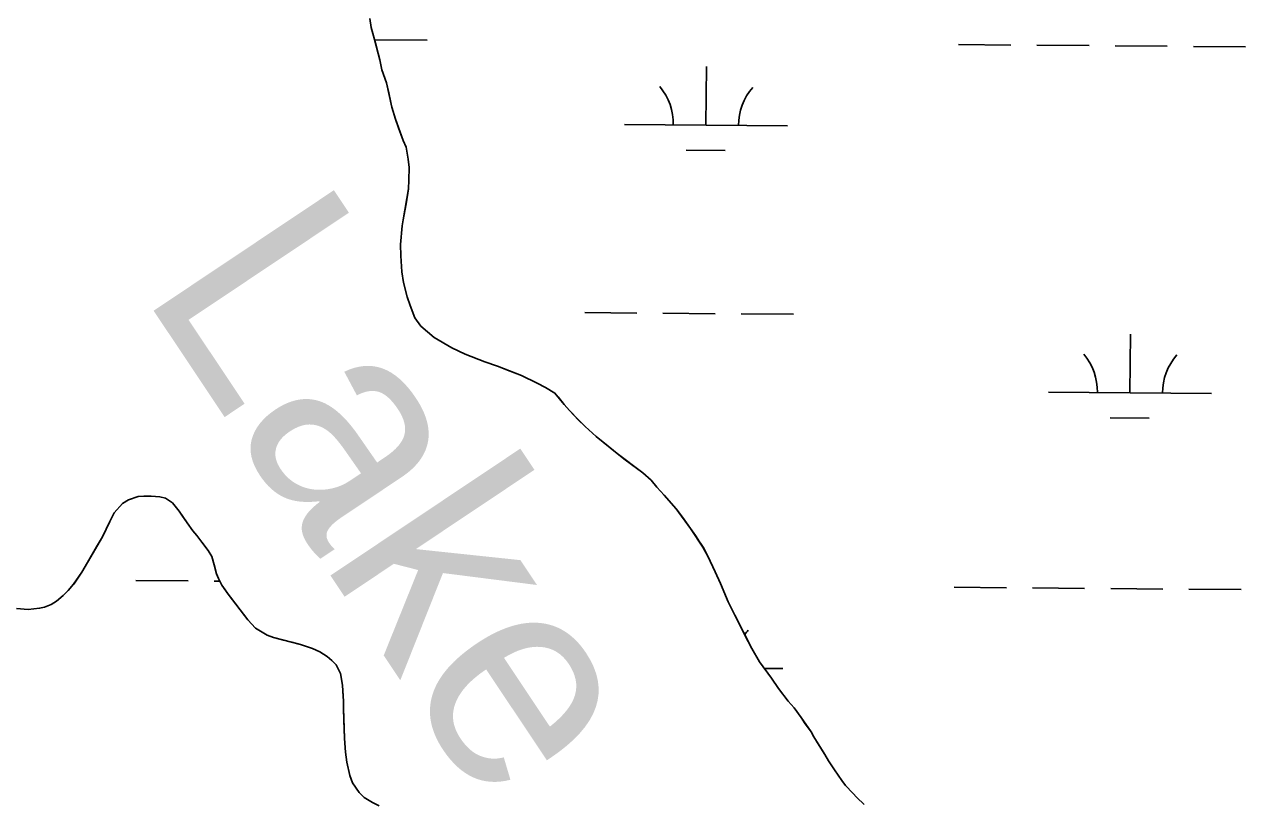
# Model space of a CAD drawing. Extents: x 3271442 to 3309282, y 752266 to 777610.
# Drawn here: x 3303830 to 3304579, y 759416 to 759893 of the extents above; entities that cross this region are included whole.
import ezdxf

# ---------------------------------------------------------------- set-up
doc = ezdxf.new("R2010")
doc.units = 0
for name, color, linetype in [('V-RIVR-IDEN', 7, 'Continuous'), ('V-SITE-VEGE', 7, 'Continuous'), ('V-TOPO-SHOR', 7, 'Continuous'), ('V-WETL-SWMP', 7, 'Continuous')]:
    doc.layers.add(name, color=color, linetype=linetype)

msp = doc.modelspace()

# ---------------------------------------------------------------- linework, layer by layer
at = {"layer": 'V-SITE-VEGE'}
for p, q in [((3304042.36, 759890.75), (3304041.6, 759896.27)), ((3304044.42, 759883.42), (3304042.36, 759890.75)), ((3304047.65, 759870.95), (3304044.42, 759883.42)), ((3304048.98, 759864.83), (3304047.65, 759870.95)), ((3304051.8, 759856.88), (3304048.98, 759864.83)), ((3304055.13, 759841.86), (3304051.8, 759856.88)), ((3304057.19, 759834.54), (3304055.13, 759841.86)), ((3304061.97, 759821.61), (3304057.19, 759834.54)), ((3304063.77, 759817.43), (3304061.97, 759821.61)), ((3304065.05, 759810.13), (3304063.77, 759817.43)), ((3304065.63, 759805.02), (3304065.05, 759810.13)), ((3304065.52, 759797.19), (3304065.63, 759805.02)), ((3304065.31, 759791.9), (3304065.52, 759797.19)), ((3304062.01, 759772.84), (3304065.31, 759791.9)), ((3304061.48, 759769.14), (3304062.01, 759772.84)), ((3304060.44, 759757.82), (3304061.48, 759769.14)), ((3304060.56, 759750.76), (3304060.44, 759757.82)), ((3304061.15, 759740.94), (3304060.56, 759750.76)), ((3304062.26, 759734.44), (3304061.15, 759740.94)), ((3304064.47, 759725.73), (3304062.26, 759734.44)), ((3304066.22, 759720.37), (3304064.47, 759725.73)), ((3304069.25, 759712.81), (3304066.22, 759720.37)), ((3304072.77, 759707.77), (3304069.25, 759712.81)), ((3304080.92, 759700.79), (3304072.77, 759707.77)), ((3304091.84, 759694.48), (3304080.92, 759700.79)), ((3304100.11, 759690.63), (3304091.84, 759694.48)), ((3304112.07, 759685.85), (3304100.11, 759690.63)), ((3304119.8, 759683.2), (3304112.07, 759685.85)), ((3304134.66, 759677.52), (3304119.8, 759683.2)), ((3304144.27, 759672.83), (3304134.66, 759677.52)), ((3304149.25, 759670.09), (3304144.27, 759672.83)), ((3304155, 759666.73), (3304149.25, 759670.09)), ((3304160.79, 759659.65), (3304155, 759666.73)), ((3304163.98, 759656), (3304160.79, 759659.65)), ((3304169.43, 759650.3), (3304163.98, 759656)), ((3304173.58, 759646.21), (3304169.43, 759650.3)), ((3304180.39, 759640.07), (3304173.58, 759646.21)), ((3304193.3, 759629.57), (3304180.39, 759640.07)), ((3304208.9, 759617.8), (3304193.3, 759629.57)), ((3304214.01, 759613.28), (3304208.9, 759617.8)), ((3304217.57, 759609.03), (3304214.01, 759613.28)), ((3304222.08, 759604.15), (3304217.57, 759609.03)), ((3303889.85, 759599), (3303893.46, 759601.21)), ((3303893.46, 759601.21), (3303899.42, 759603.33)), ((3303899.42, 759603.33), (3303902.96, 759603.58)), ((3303902.96, 759603.58), (3303907.46, 759603.6)), ((3303907.46, 759603.6), (3303912.74, 759603.2)), ((3303912.74, 759603.2), (3303916.23, 759602.28)), ((3303916.23, 759602.28), (3303920.42, 759599.37)), ((3304229.39, 759595.83), (3304222.08, 759604.15)), ((3303882.17, 759587.94), (3303884.73, 759593.33)), ((3303884.73, 759593.33), (3303889.85, 759599)), ((3303920.42, 759599.37), (3303924.53, 759594.31)), ((3303924.53, 759594.31), (3303929.53, 759587.06)), ((3304238.31, 759583.73), (3304229.39, 759595.83)), ((3303877.49, 759578.53), (3303882.17, 759587.94)), ((3303929.53, 759587.06), (3303933.07, 759582.22)), ((3303868.45, 759562.82), (3303877.49, 759578.53)), ((3303933.07, 759582.22), (3303935.5, 759579.38)), ((3303935.5, 759579.38), (3303938.48, 759575.35)), ((3304245.89, 759572.26), (3304238.31, 759583.73)), ((3303938.48, 759575.35), (3303942.39, 759570.3)), ((3303942.39, 759570.3), (3303944.59, 759566.49)), ((3304248.81, 759566.67), (3304245.89, 759572.26)), ((3303864.88, 759556.89), (3303868.45, 759562.82)), ((3303944.59, 759566.49), (3303946.15, 759561.33)), ((3304253.33, 759557.09), (3304248.81, 759566.67)), ((3303859.89, 759549.64), (3303864.88, 759556.89)), ((3303946.15, 759561.33), (3303947.51, 759555.99)), ((3303947.51, 759555.99), (3303948.76, 759553)), ((3304256.57, 759549.91), (3304253.33, 759557.09)), ((3303856.6, 759545.66), (3303859.89, 759549.64)), ((3303948.76, 759553), (3303950.76, 759549.01)), ((3303950.76, 759549.01), (3303954.65, 759543.37)), ((3304261.42, 759538.75), (3304256.57, 759549.91)), ((3303849.29, 759539.09), (3303853.55, 759542.64)), ((3303853.55, 759542.64), (3303856.6, 759545.66)), ((3303954.65, 759543.37), (3303966.76, 759527.61)), ((3303824.83, 759534.57), (3303832.06, 759534.09)), ((3303832.06, 759534.09), (3303838.94, 759534.8)), ((3303838.94, 759534.8), (3303842.1, 759535.45)), ((3303842.1, 759535.45), (3303846.08, 759537.06)), ((3303846.08, 759537.06), (3303849.29, 759539.09)), ((3304265.41, 759530.56), (3304261.42, 759538.75)), ((3303966.76, 759527.61), (3303971.46, 759522.53)), ((3304275.77, 759510.17), (3304265.41, 759530.56)), ((3303971.46, 759522.53), (3303978.54, 759518.33)), ((3303978.54, 759518.33), (3303982.4, 759516.81)), ((3303982.4, 759516.81), (3303999.08, 759512.63)), ((3303999.08, 759512.63), (3304006.43, 759510.19)), ((3304006.43, 759510.19), (3304010.85, 759508.05)), ((3304010.85, 759508.05), (3304015.44, 759505.13)), ((3304015.44, 759505.13), (3304018.29, 759502.86)), ((3304018.29, 759502.86), (3304020.92, 759500.02)), ((3304280.54, 759501.95), (3304275.77, 759510.17)), ((3304020.92, 759500.02), (3304023.46, 759494.83)), ((3304287.98, 759491.86), (3304280.54, 759501.95)), ((3304023.46, 759494.83), (3304024.75, 759487.72)), ((3304292.24, 759485.62), (3304287.98, 759491.86)), ((3304024.75, 759487.72), (3304025.34, 759477.91)), ((3304298.2, 759477.75), (3304292.24, 759485.62)), ((3304025.34, 759477.91), (3304025.37, 759473.59)), ((3304025.37, 759473.59), (3304026, 759454.96)), ((3304301.76, 759473.69), (3304298.2, 759477.75)), ((3304306.04, 759467.84), (3304301.76, 759473.69)), ((3304312.15, 759458.98), (3304306.04, 759467.84)), ((3304313.8, 759455.98), (3304312.15, 759458.98)), ((3304026, 759454.96), (3304026.65, 759446.51)), ((3304320.62, 759445.14), (3304313.8, 759455.98)), ((3304026.65, 759446.51), (3304027.39, 759440.41)), ((3304322.82, 759441.33), (3304320.62, 759445.14)), ((3304027.39, 759440.41), (3304029.22, 759432.31)), ((3304326.52, 759435.7), (3304322.82, 759441.33)), ((3304330.96, 759429.25), (3304326.52, 759435.7)), ((3304029.22, 759432.31), (3304031, 759427.73)), ((3304333.39, 759426.22), (3304330.96, 759429.25)), ((3304031, 759427.73), (3304035.08, 759421.89)), ((3304035.08, 759421.89), (3304038.1, 759418.83)), ((3304337.71, 759421.54), (3304333.39, 759426.22)), ((3304340.15, 759418.71), (3304337.71, 759421.54)), ((3304038.1, 759418.83), (3304043.26, 759415.69)), ((3304043.26, 759415.69), (3304047.3, 759413.77)), ((3304344.68, 759414.42), (3304340.15, 759418.71))]:
    msp.add_line(p, q, dxfattribs=at)
at = {"layer": 'V-TOPO-SHOR'}
for points in [[(3304160.79, 759659.65), (3304157.06, 759664.3), (3304155, 759666.73), (3304149.25, 759670.09), (3304144.27, 759672.83), (3304134.66, 759677.52), (3304127.71, 759680.15), (3304119.8, 759683.2), (3304112.07, 759685.85), (3304100.11, 759690.63), (3304091.84, 759694.48), (3304080.92, 759700.79), (3304072.77, 759707.77), (3304069.25, 759712.81), (3304066.22, 759720.37), (3304064.47, 759725.73), (3304062.26, 759734.44), (3304061.15, 759740.94), (3304060.56, 759750.76), (3304060.44, 759757.82), (3304061.48, 759769.14), (3304062.01, 759772.84), (3304063.77, 759782.76), (3304065.31, 759791.9), (3304065.52, 759797.19), (3304065.63, 759805.02), (3304065.05, 759810.13), (3304063.77, 759817.43), (3304061.97, 759821.61), (3304059.14, 759829.37), (3304057.19, 759834.54), (3304055.13, 759841.86), (3304054.46, 759844.83), (3304053.13, 759850.76), (3304051.8, 759856.88), (3304048.98, 759864.83), (3304047.65, 759870.95), (3304045.61, 759878.87), (3304044.42, 759883.42), (3304042.36, 759890.75), (3304041.6, 759896.27)], [(3304344.68, 759414.42), (3304340.15, 759418.7), (3304337.71, 759421.54), (3304333.39, 759426.22), (3304330.96, 759429.25), (3304328.74, 759432.47), (3304326.52, 759435.7), (3304322.82, 759441.33), (3304320.62, 759445.14), (3304317.12, 759450.76), (3304313.8, 759455.98), (3304312.15, 759458.98), (3304308.63, 759464.02), (3304306.04, 759467.84), (3304301.76, 759473.69), (3304298.2, 759477.75), (3304292.24, 759485.62), (3304287.98, 759491.86), (3304280.54, 759501.95), (3304275.77, 759510.17), (3304271.59, 759518.36), (3304265.41, 759530.56), (3304261.42, 759538.75), (3304256.57, 759549.91), (3304253.33, 759557.09), (3304248.81, 759566.67), (3304245.89, 759572.26), (3304241.28, 759579.3), (3304238.31, 759583.73), (3304233.3, 759590.59), (3304229.39, 759595.83), (3304222.08, 759604.15), (3304217.57, 759609.03), (3304214.01, 759613.28), (3304208.9, 759617.8), (3304205.1, 759620.69), (3304198.25, 759625.85), (3304193.3, 759629.57), (3304185.52, 759635.95), (3304180.39, 759640.07), (3304173.58, 759646.21), (3304169.43, 759650.3), (3304163.98, 759656), (3304160.79, 759659.65)], [(3303824.83, 759534.57), (3303832.06, 759534.09), (3303838.94, 759534.8), (3303842.1, 759535.45), (3303846.08, 759537.06), (3303849.29, 759539.09), (3303853.55, 759542.64), (3303856.6, 759545.66), (3303859.89, 759549.64), (3303864.88, 759556.89), (3303868.44, 759562.82), (3303873.91, 759572.4), (3303877.49, 759578.53), (3303882.17, 759587.94), (3303884.73, 759593.33), (3303889.85, 759599), (3303893.46, 759601.21), (3303899.42, 759603.33), (3303902.96, 759603.58), (3303907.46, 759603.6), (3303912.74, 759603.2), (3303916.23, 759602.28), (3303920.42, 759599.37), (3303924.53, 759594.31), (3303926.57, 759591.29), (3303929.53, 759587.06), (3303933.07, 759582.22), (3303935.5, 759579.38), (3303938.48, 759575.35), (3303942.39, 759570.3), (3303944.59, 759566.49), (3303946.15, 759561.33), (3303947.51, 759555.99), (3303948.76, 759553), (3303950.76, 759549.01), (3303952.8, 759545.99), (3303954.65, 759543.37), (3303956.89, 759540.54), (3303958.75, 759538.11), (3303961.36, 759534.68), (3303963.23, 759532.26), (3303966.76, 759527.61), (3303971.46, 759522.53), (3303978.54, 759518.33), (3303982.4, 759516.81), (3303988.61, 759515.2), (3303993.65, 759514.02), (3303999.08, 759512.63), (3304006.43, 759510.19), (3304010.85, 759508.05), (3304015.44, 759505.13), (3304018.29, 759502.86), (3304020.92, 759500.02), (3304023.46, 759494.83), (3304024.75, 759487.72), (3304024.99, 759483.99), (3304025.34, 759477.91), (3304025.37, 759473.59), (3304025.65, 759465.94), (3304025.83, 759460.65), (3304026, 759454.96), (3304026.65, 759446.51), (3304027.39, 759440.41), (3304029.22, 759432.31), (3304031, 759427.73), (3304035.08, 759421.89), (3304038.1, 759418.83), (3304043.26, 759415.69)], [(3304043.26, 759415.69), (3304047.3, 759413.77)]]:
    msp.add_lwpolyline(points, dxfattribs=at)
at = {"layer": 'V-WETL-SWMP'}
for p, q in [((3304041.6, 759896.26), (3304042.36, 759890.75)), ((3304042.36, 759890.75), (3304044.42, 759883.42)), ((3304044.42, 759883.42), (3304047.66, 759870.95)), ((3304044.8, 759883.27), (3304076.8, 759883)), ((3304402.69, 759880.32), (3304434.69, 759880.06)), ((3304450.69, 759879.92), (3304482.69, 759879.66)), ((3304498.69, 759879.53), (3304530.69, 759879.27)), ((3304546.69, 759879.13), (3304578.69, 759878.87)), ((3304047.66, 759870.95), (3304048.98, 759864.83)), ((3304048.98, 759864.83), (3304051.8, 759856.88)), ((3304247.69, 759830.85), (3304247.98, 759866.85)), ((3304051.8, 759856.88), (3304055.13, 759841.86)), ((3304055.13, 759841.86), (3304057.19, 759834.53)), ((3304057.19, 759834.53), (3304061.97, 759821.61)), ((3304197.69, 759831.26), (3304297.69, 759830.44)), ((3304061.97, 759821.61), (3304063.77, 759817.43)), ((3304063.77, 759817.43), (3304065.05, 759810.13)), ((3304065.05, 759810.13), (3304065.63, 759805.02)), ((3304235.56, 759815.52), (3304259.56, 759815.32)), ((3304065.63, 759805.02), (3304065.52, 759797.18)), ((3304065.52, 759797.18), (3304065.31, 759791.9)), ((3304065.31, 759791.9), (3304062.01, 759772.84)), ((3304062.01, 759772.84), (3304061.48, 759769.14)), ((3304061.48, 759769.14), (3304060.44, 759757.82)), ((3304060.44, 759757.82), (3304060.56, 759750.76)), ((3304060.56, 759750.76), (3304061.15, 759740.94)), ((3304061.15, 759740.94), (3304062.27, 759734.43)), ((3304062.27, 759734.43), (3304064.47, 759725.73)), ((3304064.47, 759725.73), (3304066.22, 759720.37)), ((3304066.22, 759720.37), (3304069.25, 759712.81)), ((3304069.25, 759712.81), (3304072.77, 759707.77)), ((3304173.33, 759716.03), (3304205.33, 759715.77)), ((3304221.33, 759715.63), (3304253.33, 759715.37)), ((3304269.33, 759715.24), (3304301.33, 759714.98)), ((3304072.77, 759707.77), (3304080.92, 759700.79)), ((3304080.92, 759700.79), (3304091.84, 759694.48)), ((3304507.78, 759666.84), (3304508.08, 759702.84)), ((3304091.84, 759694.48), (3304100.11, 759690.63)), ((3304100.11, 759690.63), (3304112.07, 759685.85)), ((3304112.07, 759685.85), (3304119.8, 759683.2)), ((3304119.8, 759683.2), (3304134.66, 759677.52)), ((3304134.66, 759677.52), (3304144.27, 759672.83)), ((3304144.27, 759672.83), (3304149.26, 759670.09)), ((3304149.26, 759670.09), (3304155, 759666.73)), ((3304155, 759666.73), (3304160.79, 759659.65)), ((3304457.78, 759667.25), (3304557.78, 759666.43)), ((3304160.79, 759659.65), (3304163.98, 759656)), ((3304163.98, 759656), (3304169.44, 759650.3)), ((3304169.44, 759650.3), (3304173.59, 759646.22)), ((3304173.59, 759646.22), (3304180.4, 759640.07)), ((3304495.65, 759651.51), (3304519.65, 759651.31)), ((3304180.4, 759640.07), (3304193.3, 759629.57)), ((3304193.3, 759629.57), (3304208.9, 759617.79)), ((3304208.9, 759617.79), (3304214.01, 759613.28)), ((3304214.01, 759613.28), (3304217.57, 759609.03)), ((3304217.57, 759609.03), (3304222.08, 759604.15)), ((3303893.46, 759601.21), (3303889.85, 759599)), ((3303899.42, 759603.33), (3303893.46, 759601.21)), ((3303902.96, 759603.58), (3303899.42, 759603.33)), ((3303907.46, 759603.6), (3303902.96, 759603.58)), ((3303912.74, 759603.19), (3303907.46, 759603.6)), ((3303916.23, 759602.27), (3303912.74, 759603.19)), ((3303920.42, 759599.37), (3303916.23, 759602.27)), ((3304222.08, 759604.15), (3304229.39, 759595.83)), ((3303884.73, 759593.33), (3303882.17, 759587.94)), ((3303889.85, 759599), (3303884.73, 759593.33)), ((3303924.53, 759594.31), (3303920.42, 759599.37)), ((3303929.54, 759587.06), (3303924.53, 759594.31)), ((3304229.39, 759595.83), (3304238.32, 759583.73)), ((3303882.17, 759587.94), (3303877.49, 759578.53)), ((3303933.07, 759582.22), (3303929.54, 759587.06)), ((3303877.49, 759578.53), (3303868.45, 759562.82)), ((3303935.5, 759579.38), (3303933.07, 759582.22)), ((3303938.48, 759575.35), (3303935.5, 759579.38)), ((3304238.32, 759583.73), (3304245.9, 759572.26)), ((3303942.39, 759570.29), (3303938.48, 759575.35)), ((3303944.59, 759566.49), (3303942.39, 759570.29)), ((3304245.9, 759572.26), (3304248.81, 759566.67)), ((3303868.45, 759562.82), (3303864.88, 759556.89)), ((3303946.15, 759561.33), (3303944.59, 759566.49)), ((3304248.81, 759566.67), (3304253.33, 759557.09)), ((3303864.88, 759556.89), (3303859.9, 759549.64)), ((3303947.51, 759555.99), (3303946.15, 759561.33)), ((3303948.76, 759553), (3303947.51, 759555.99)), ((3304253.33, 759557.09), (3304256.57, 759549.91)), ((3303859.9, 759549.64), (3303856.6, 759545.66)), ((3303898.06, 759551.79), (3303930.06, 759551.53)), ((3303946.06, 759551.39), (3303949.58, 759551.37)), ((3303950.76, 759549.01), (3303948.76, 759553)), ((3303954.65, 759543.37), (3303950.76, 759549.01)), ((3304256.57, 759549.91), (3304261.42, 759538.75)), ((3303853.55, 759542.64), (3303849.29, 759539.09)), ((3303856.6, 759545.66), (3303853.55, 759542.64)), ((3303966.77, 759527.61), (3303954.65, 759543.37)), ((3304399.95, 759547.66), (3304431.95, 759547.39)), ((3304447.95, 759547.26), (3304479.95, 759547)), ((3304495.95, 759546.87), (3304527.95, 759546.6)), ((3304543.95, 759546.47), (3304575.95, 759546.21)), ((3303832.06, 759534.09), (3303824.83, 759534.57)), ((3303838.94, 759534.8), (3303832.06, 759534.09)), ((3303842.1, 759535.45), (3303838.94, 759534.8)), ((3303846.08, 759537.06), (3303842.1, 759535.45)), ((3303849.29, 759539.09), (3303846.08, 759537.06)), ((3304261.42, 759538.75), (3304265.41, 759530.56)), ((3303971.46, 759522.53), (3303966.77, 759527.61)), ((3304265.41, 759530.56), (3304275.78, 759510.17)), ((3303978.55, 759518.33), (3303971.46, 759522.53)), ((3303982.4, 759516.81), (3303978.55, 759518.33)), ((3303999.09, 759512.63), (3303982.4, 759516.81)), ((3304006.43, 759510.19), (3303999.09, 759512.63)), ((3304010.85, 759508.05), (3304006.43, 759510.19)), ((3304015.44, 759505.13), (3304010.85, 759508.05)), ((3304018.29, 759502.86), (3304015.44, 759505.13)), ((3304020.92, 759500.02), (3304018.29, 759502.86)), ((3304275.78, 759510.17), (3304280.55, 759501.95)), ((3304023.46, 759494.82), (3304020.92, 759500.02)), ((3304280.55, 759501.95), (3304287.98, 759491.86)), ((3304283.55, 759497.87), (3304294.95, 759497.78)), ((3304024.75, 759487.72), (3304023.46, 759494.82)), ((3304287.98, 759491.86), (3304292.24, 759485.62)), ((3304025.34, 759477.9), (3304024.75, 759487.72)), ((3304292.24, 759485.62), (3304298.2, 759477.75)), ((3304025.37, 759473.59), (3304025.34, 759477.9)), ((3304026, 759454.96), (3304025.37, 759473.59)), ((3304298.2, 759477.75), (3304301.76, 759473.69)), ((3304301.76, 759473.69), (3304306.04, 759467.84)), ((3304306.04, 759467.84), (3304312.16, 759458.98)), ((3304312.16, 759458.98), (3304313.8, 759455.98)), ((3304026.65, 759446.51), (3304026, 759454.96)), ((3304313.8, 759455.98), (3304320.62, 759445.13)), ((3304027.39, 759440.41), (3304026.65, 759446.51)), ((3304320.62, 759445.13), (3304322.82, 759441.33)), ((3304029.23, 759432.31), (3304027.39, 759440.41)), ((3304322.82, 759441.33), (3304326.52, 759435.7)), ((3304326.52, 759435.7), (3304330.97, 759429.25)), ((3304031.01, 759427.73), (3304029.23, 759432.31)), ((3304330.97, 759429.25), (3304333.39, 759426.22)), ((3304035.09, 759421.89), (3304031.01, 759427.73)), ((3304038.1, 759418.83), (3304035.09, 759421.89)), ((3304333.39, 759426.22), (3304337.72, 759421.54)), ((3304337.72, 759421.54), (3304340.15, 759418.7)), ((3304043.26, 759415.69), (3304038.1, 759418.83)), ((3304340.15, 759418.7), (3304344.68, 759414.41))]:
    msp.add_line(p, q, dxfattribs=at)
for centre, start, end in [((3304192.45, 759831.78), 358.75626, 40.29991), ((3304302.93, 759830.87), 138.75625, 180.29991), ((3304452.54, 759667.77), 358.75626, 40.29991), ((3304563.03, 759666.86), 138.75625, 180.29991), ((3304300.19, 759498.21), 138.75625, 144.57631)]:
    msp.add_arc(centre, 35.25, start, end, dxfattribs=at)

# ---------------------------------------------------------------- texts
at = {"layer": 'V-RIVR-IDEN'}
msp.add_text('Lake', height=132.998, rotation=303.74318, dxfattribs=at).set_placement((3303900.83, 759729.32))

doc.saveas('drawing.dxf')
